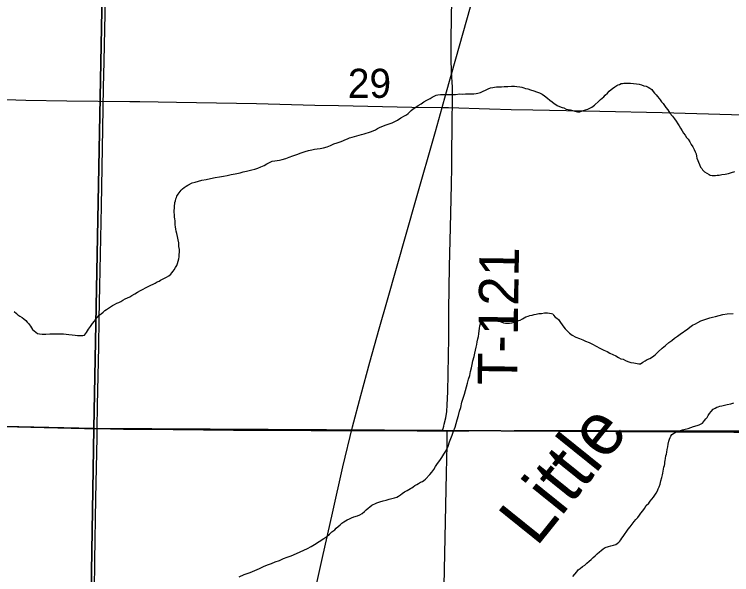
# Model space of a CAD drawing. Extents: x 2.4 to 73.1, y 4.5 to 25.6.
# Drawn here: x 43.455 to 43.971, y 18.998 to 19.401 of the extents above; entities that cross this region are included whole.
import ezdxf

# ---------------------------------------------------------------- set-up
doc = ezdxf.new("R2010")
doc.units = 0
for name, color, linetype in [('GM_X_County_Road', 7, 'Continuous'), ('GM_X_Minor_Lake_Text', 7, 'Continuous'), ('GM_X_Minor_River', 7, 'Continuous'), ('GM_X_Section', 7, 'Continuous'), ('GM_X_Section_Text', 7, 'Continuous'), ('GM_X_Township_Road', 7, 'Continuous'), ('GM_X_Township_Road_Text', 7, 'Continuous')]:
    doc.layers.add(name, color=color, linetype=linetype)

msp = doc.modelspace()

# ---------------------------------------------------------------- linework, layer by layer
at = {"layer": 'GM_X_County_Road'}
for points in [[(43.76276, 19.33357), (43.7655, 19.34321), (43.77259, 19.36867), (43.78321, 19.40604), (43.78952, 19.42847), (43.7971, 19.4554), (43.80135, 19.47035), (43.81269, 19.51074), (43.821, 19.54109)], [(43.63623, 18.83366), (43.6402, 18.85095), (43.64472, 18.87063), (43.65791, 18.92819), (43.66613, 18.96457), (43.67319, 18.99479), (43.67664, 19.00993), (43.68375, 19.04178), (43.69135, 19.07512), (43.6983, 19.10383), (43.70422, 19.12638), (43.71071, 19.15039), (43.7175, 19.1743), (43.72344, 19.19524), (43.74391, 19.26696), (43.75788, 19.3163), (43.76276, 19.33357)]]:
    msp.add_lwpolyline(points, dxfattribs=at)
at = {"layer": 'GM_X_Minor_River'}
for points in [[(43.88709, 19.34841), (43.88844, 19.34933), (43.88941, 19.34988), (43.89037, 19.35024), (43.89152, 19.35078), (43.89247, 19.35095), (43.89343, 19.35112), (43.89476, 19.35109), (43.89666, 19.35104), (43.89837, 19.35101), (43.90046, 19.35096), (43.90254, 19.35072), (43.90463, 19.35029), (43.90633, 19.34988), (43.90802, 19.34927), (43.90973, 19.34885), (43.91104, 19.34825), (43.91235, 19.34746), (43.91366, 19.34648), (43.91477, 19.34513), (43.9157, 19.34397), (43.91681, 19.34261), (43.91774, 19.34164), (43.91903, 19.34009), (43.91958, 19.33913), (43.92069, 19.33778), (43.9218, 19.33642), (43.92272, 19.33507), (43.92382, 19.33353), (43.92512, 19.33198), (43.92677, 19.32947), (43.92863, 19.32734), (43.92991, 19.32542), (43.9312, 19.32368), (43.9323, 19.32194), (43.93341, 19.3204), (43.93432, 19.31867), (43.93542, 19.31674), (43.93652, 19.3152), (43.93763, 19.31366), (43.93854, 19.31212), (43.93984, 19.31076), (43.94113, 19.30883), (43.94204, 19.3071), (43.94314, 19.30537), (43.94405, 19.30345), (43.94477, 19.30172), (43.9455, 19.30018), (43.94584, 19.29866), (43.94619, 19.29713), (43.94672, 19.2956), (43.94726, 19.29426), (43.94798, 19.29253), (43.9487, 19.29081), (43.94963, 19.28984), (43.95018, 19.28887), (43.95167, 19.28732), (43.95485, 19.28535), (43.9558, 19.28495), (43.95712, 19.28473), (43.95807, 19.28471), (43.95959, 19.28467), (43.96073, 19.28484), (43.96226, 19.28499), (43.96398, 19.28533), (43.96646, 19.28566), (43.96894, 19.28617), (43.97105, 19.28688), (43.97334, 19.28759)], [(43.70648, 19.31469), (43.70801, 19.31504), (43.70974, 19.31557), (43.71127, 19.31611), (43.71319, 19.31682), (43.71472, 19.31755), (43.71626, 19.31846), (43.71819, 19.31937), (43.7201, 19.32008), (43.72183, 19.32081), (43.72317, 19.32134), (43.72471, 19.32188), (43.72682, 19.32259), (43.72874, 19.3235), (43.73066, 19.32459), (43.73298, 19.32625), (43.73567, 19.32752), (43.73702, 19.32844), (43.73819, 19.32936), (43.73916, 19.33029), (43.74032, 19.3314), (43.74187, 19.3327), (43.7438, 19.33379), (43.74554, 19.33508), (43.74766, 19.33636), (43.74959, 19.33765), (43.75171, 19.33893), (43.75402, 19.34021), (43.75556, 19.34112), (43.7571, 19.34185), (43.75844, 19.34239), (43.75959, 19.34274), (43.7615, 19.34289), (43.76321, 19.34285), (43.7653, 19.34299), (43.76758, 19.34294), (43.77005, 19.34289), (43.77234, 19.34302), (43.77538, 19.34334), (43.77748, 19.34329), (43.77957, 19.34343), (43.78166, 19.34338), (43.78394, 19.34352), (43.78565, 19.34348), (43.78718, 19.34364), (43.78833, 19.34399), (43.79024, 19.34452), (43.79581, 19.34705), (43.79754, 19.34777), (43.79926, 19.34811), (43.8004, 19.34828), (43.80193, 19.34843), (43.80364, 19.3484), (43.80535, 19.34855), (43.80744, 19.34869), (43.81011, 19.34882), (43.81258, 19.34895), (43.81486, 19.3489), (43.81657, 19.34867), (43.81866, 19.34844), (43.82017, 19.34821), (43.82149, 19.3478), (43.82281, 19.34739), (43.82451, 19.34697), (43.8264, 19.34636), (43.82866, 19.34555), (43.83074, 19.34493), (43.83282, 19.34413), (43.83469, 19.34314), (43.83638, 19.34196), (43.83862, 19.34039), (43.8403, 19.33883), (43.84198, 19.33765), (43.84348, 19.33648), (43.8446, 19.3357), (43.84554, 19.3351), (43.84723, 19.33431), (43.84911, 19.33351), (43.85044, 19.33328), (43.85213, 19.33249), (43.85497, 19.33185), (43.85913, 19.33081), (43.86026, 19.33059), (43.86178, 19.33056), (43.86312, 19.33091), (43.86446, 19.33145), (43.866, 19.33198), (43.86753, 19.33252), (43.86945, 19.33343), (43.8706, 19.33397), (43.87234, 19.33526), (43.87564, 19.33822), (43.87681, 19.33934), (43.87797, 19.34026), (43.87914, 19.34137), (43.88011, 19.34249), (43.88167, 19.34397), (43.88303, 19.34527), (43.88439, 19.34657), (43.88536, 19.34731), (43.88709, 19.34841)], [(43.56441, 19.21155), (43.56595, 19.21247), (43.56731, 19.21377), (43.56809, 19.2147), (43.56907, 19.21581), (43.56985, 19.21694), (43.57084, 19.21862), (43.57163, 19.21994), (43.57224, 19.22144), (43.57326, 19.22484), (43.57349, 19.22616), (43.57352, 19.22787), (43.57356, 19.22958), (43.57361, 19.23147), (43.57327, 19.23357), (43.57314, 19.23623), (43.57263, 19.23853), (43.5723, 19.24081), (43.57178, 19.24291), (43.57124, 19.24463), (43.57109, 19.24616), (43.57075, 19.24787), (43.57059, 19.24921), (43.57043, 19.25073), (43.57046, 19.25206), (43.57031, 19.25358), (43.57014, 19.25472), (43.56998, 19.25587), (43.57, 19.25682), (43.56983, 19.25777), (43.56988, 19.25986), (43.5701, 19.26099), (43.57012, 19.26213), (43.57014, 19.26308), (43.57036, 19.26421), (43.57039, 19.26535), (43.57079, 19.26648), (43.57101, 19.26781), (43.57142, 19.26894), (43.57182, 19.26988), (43.57261, 19.27119), (43.5734, 19.27231), (43.57418, 19.27324), (43.57477, 19.27418), (43.57574, 19.27511), (43.5769, 19.27603), (43.57845, 19.27714), (43.5796, 19.27768), (43.58287, 19.27931), (43.58497, 19.27984), (43.58727, 19.28073), (43.58976, 19.28144), (43.59282, 19.28194), (43.59587, 19.28263), (43.59931, 19.28331), (43.60255, 19.28381), (43.60542, 19.28431), (43.60809, 19.28482), (43.61096, 19.28552), (43.61382, 19.28602), (43.61726, 19.2867), (43.61955, 19.28741), (43.62184, 19.28774), (43.62376, 19.28827), (43.62567, 19.28879), (43.62796, 19.28931), (43.63007, 19.29002), (43.63218, 19.29092), (43.63449, 19.29201), (43.6366, 19.2931), (43.63853, 19.29401), (43.64026, 19.29492), (43.64236, 19.29525), (43.64388, 19.2956), (43.6456, 19.29575), (43.64751, 19.29628), (43.65019, 19.29698), (43.65268, 19.29787), (43.65536, 19.29876), (43.65824, 19.29983), (43.66131, 19.30109), (43.66418, 19.30198), (43.66648, 19.30268), (43.66896, 19.3032), (43.67087, 19.30353), (43.67278, 19.30387), (43.67488, 19.3042), (43.67736, 19.30472), (43.67985, 19.30542), (43.68234, 19.30631), (43.68484, 19.3074), (43.68714, 19.3083), (43.68925, 19.30901), (43.69116, 19.30972), (43.69269, 19.31026), (43.69461, 19.31097), (43.69615, 19.3117), (43.69806, 19.31223), (43.70304, 19.31382), (43.70476, 19.31416), (43.70648, 19.31469)], [(43.45454, 19.18688), (43.45621, 19.18532), (43.45734, 19.18454), (43.45883, 19.18355), (43.46033, 19.18257), (43.46164, 19.18159), (43.46294, 19.18042), (43.46406, 19.17926), (43.46499, 19.17829), (43.46627, 19.17636), (43.46719, 19.17501), (43.46793, 19.17404), (43.46905, 19.17307), (43.47017, 19.17209), (43.47148, 19.17111), (43.4728, 19.1707), (43.47469, 19.17047), (43.47736, 19.1706), (43.4804, 19.17072), (43.48383, 19.17083), (43.48706, 19.17076), (43.4901, 19.17069), (43.49389, 19.17023), (43.49636, 19.16998), (43.49844, 19.16974), (43.50034, 19.1697), (43.50243, 19.16965), (43.50414, 19.16961), (43.50529, 19.16978), (43.50666, 19.17184), (43.50824, 19.17408), (43.50961, 19.17614), (43.51099, 19.17819), (43.51236, 19.17987), (43.51354, 19.18156), (43.51471, 19.18286), (43.51588, 19.18416), (43.51723, 19.18527), (43.51859, 19.18638), (43.51995, 19.18749), (43.52111, 19.18841), (43.52246, 19.18933), (43.524, 19.19025), (43.52535, 19.19117), (43.52689, 19.19189), (43.52843, 19.1928), (43.52997, 19.19334), (43.53131, 19.19407), (43.53285, 19.19498), (43.53459, 19.19589), (43.53631, 19.19662), (43.53785, 19.19753), (43.5394, 19.19844), (43.54151, 19.19954), (43.54344, 19.20082), (43.54556, 19.20191), (43.54748, 19.20282), (43.54922, 19.20392), (43.55114, 19.20483), (43.55306, 19.20573), (43.55479, 19.20664), (43.55614, 19.20737), (43.55768, 19.2081), (43.55902, 19.20864), (43.55999, 19.20937), (43.56133, 19.2101), (43.56249, 19.21065), (43.56345, 19.21119), (43.56441, 19.21155)], [(43.71316, 19.04809), (43.71431, 19.04863), (43.71565, 19.04917), (43.71795, 19.04988), (43.72025, 19.05059), (43.72235, 19.05111), (43.72465, 19.05182), (43.72656, 19.05235), (43.72847, 19.05287), (43.73001, 19.05341), (43.73135, 19.05414), (43.73271, 19.05505), (43.73406, 19.05597), (43.7356, 19.05708), (43.73752, 19.05799), (43.73868, 19.05872), (43.74003, 19.05945), (43.74099, 19.06), (43.74196, 19.06073), (43.74312, 19.06166), (43.74447, 19.06239), (43.74582, 19.06312), (43.74717, 19.06403), (43.74851, 19.06457), (43.74967, 19.06531), (43.75083, 19.06623), (43.75395, 19.06958), (43.75532, 19.07126), (43.75669, 19.07332), (43.75807, 19.07537), (43.75945, 19.07762), (43.76102, 19.07968), (43.76259, 19.08192), (43.76397, 19.08417), (43.76535, 19.08642), (43.76696, 19.08999), (43.76798, 19.093), (43.76898, 19.09545), (43.76999, 19.0979), (43.771, 19.10072), (43.77202, 19.10355), (43.77284, 19.10619), (43.77366, 19.10902), (43.77449, 19.11204), (43.77532, 19.11506), (43.77614, 19.11789), (43.7768, 19.12167), (43.77782, 19.1245), (43.77883, 19.12732), (43.77947, 19.13016), (43.78029, 19.1328), (43.7811, 19.13525), (43.78174, 19.13808), (43.78256, 19.14091), (43.7832, 19.14375), (43.78383, 19.14639), (43.78426, 19.14885), (43.78489, 19.1515), (43.78572, 19.15452), (43.78616, 19.15679), (43.78678, 19.15905), (43.7872, 19.16113), (43.78763, 19.16321), (43.78805, 19.1651), (43.78848, 19.16718), (43.7889, 19.16888), (43.78913, 19.17077), (43.78937, 19.17286), (43.7896, 19.17456), (43.78983, 19.17645), (43.79025, 19.17796), (43.79047, 19.17948), (43.79088, 19.18061), (43.79185, 19.18173), (43.79339, 19.18226), (43.79433, 19.18205), (43.79566, 19.18183), (43.79699, 19.18161), (43.79831, 19.18139), (43.79945, 19.18117), (43.80077, 19.18077), (43.80209, 19.18036), (43.8036, 19.17994), (43.80511, 19.17934), (43.8068, 19.17873), (43.80832, 19.17851), (43.80984, 19.17847), (43.81117, 19.17844), (43.81289, 19.17878), (43.81461, 19.17931), (43.81634, 19.17984), (43.81787, 19.18038), (43.81902, 19.18073), (43.82056, 19.18165), (43.82172, 19.18238), (43.82287, 19.18292), (43.82459, 19.18346), (43.82594, 19.18399), (43.82746, 19.18434), (43.82899, 19.18469), (43.83052, 19.18503)], [(43.83052, 19.18503), (43.83243, 19.18537), (43.83433, 19.18552), (43.83643, 19.18585), (43.83852, 19.1858), (43.84004, 19.18558), (43.84136, 19.18536), (43.84231, 19.18515), (43.84286, 19.18418), (43.84416, 19.18282), (43.84528, 19.18204), (43.84659, 19.18106), (43.84787, 19.17894), (43.85046, 19.17565), (43.85138, 19.1745), (43.85268, 19.17295), (43.85435, 19.17139), (43.85641, 19.16982), (43.85904, 19.16844), (43.86168, 19.16743), (43.86394, 19.16643), (43.866, 19.16543), (43.86865, 19.16461), (43.87109, 19.16342), (43.87353, 19.16203), (43.87635, 19.16045), (43.87917, 19.15906), (43.88161, 19.15805), (43.88349, 19.15687), (43.88556, 19.15587), (43.88782, 19.15487), (43.88969, 19.15369), (43.89138, 19.15289), (43.89308, 19.15247), (43.89478, 19.15168), (43.89647, 19.15088), (43.89854, 19.15007), (43.90082, 19.14983), (43.90195, 19.14962), (43.90423, 19.14918), (43.90556, 19.14934), (43.9073, 19.15044), (43.90884, 19.15136), (43.91038, 19.15227), (43.9123, 19.15318), (43.91423, 19.15428), (43.91616, 19.15575), (43.9183, 19.15779), (43.92102, 19.16039), (43.92354, 19.16242), (43.92586, 19.16446), (43.92799, 19.16612), (43.93012, 19.16759), (43.93224, 19.16906), (43.93418, 19.17054), (43.93959, 19.17441), (43.94113, 19.17551), (43.94288, 19.17699), (43.94519, 19.17808), (43.94692, 19.17899), (43.94903, 19.18008), (43.95114, 19.18098), (43.95325, 19.18169), (43.95536, 19.18241), (43.95727, 19.18274), (43.95956, 19.18326), (43.96205, 19.18396), (43.96492, 19.18466), (43.96797, 19.18516), (43.97216, 19.18545)], [(43.91777, 19.0578), (43.91837, 19.05931), (43.91898, 19.06082), (43.91959, 19.0627), (43.92021, 19.06497), (43.92083, 19.06742), (43.92126, 19.06931), (43.92167, 19.07063), (43.92189, 19.07196), (43.92211, 19.07347), (43.92233, 19.07479), (43.92274, 19.07611), (43.92296, 19.07725), (43.92317, 19.07838), (43.92339, 19.07971), (43.92361, 19.08103), (43.92385, 19.08293), (43.92426, 19.08425), (43.92448, 19.08576), (43.92472, 19.08766), (43.92514, 19.08955), (43.92537, 19.09144), (43.92599, 19.09351), (43.9264, 19.09502), (43.92681, 19.09616), (43.9274, 19.09728), (43.92819, 19.0984), (43.92993, 19.09969), (43.93128, 19.10042), (43.93587, 19.10184), (43.93778, 19.10217), (43.93988, 19.1027), (43.9418, 19.10341), (43.94372, 19.10413), (43.94621, 19.10483), (43.94774, 19.10537), (43.94909, 19.1061), (43.95005, 19.10664), (43.95161, 19.10851), (43.95259, 19.10962), (43.95356, 19.11074), (43.95435, 19.11205), (43.95515, 19.11356), (43.95632, 19.11505), (43.95788, 19.11653), (43.95922, 19.11726), (43.96038, 19.118), (43.96153, 19.11835), (43.96268, 19.1187), (43.96402, 19.11905), (43.96593, 19.11939), (43.96803, 19.11991), (43.97051, 19.12042), (43.97281, 19.12113)], [(43.85687, 18.99632), (43.85824, 18.998), (43.85961, 18.99968), (43.86078, 19.00098), (43.86214, 19.00209), (43.86388, 19.00338), (43.86542, 19.00448), (43.86697, 19.00578), (43.86853, 19.00726), (43.87008, 19.00856), (43.87144, 19.00985), (43.8728, 19.01115), (43.87435, 19.01245), (43.8759, 19.01393), (43.87726, 19.01504), (43.87861, 19.01615), (43.88015, 19.01706), (43.88245, 19.01777), (43.88417, 19.0183), (43.88609, 19.01883), (43.88781, 19.01936), (43.88877, 19.01991), (43.88993, 19.02083), (43.89072, 19.02176), (43.89131, 19.0227), (43.89209, 19.02382), (43.89307, 19.02513), (43.89661, 19.03018), (43.89798, 19.03204), (43.89955, 19.03391), (43.90092, 19.03577), (43.90228, 19.03726), (43.90365, 19.03875), (43.90482, 19.04025), (43.90581, 19.04174), (43.90717, 19.04342), (43.90835, 19.0451), (43.90973, 19.04735), (43.91148, 19.04902), (43.91246, 19.05033), (43.91364, 19.05182), (43.91481, 19.05331), (43.9158, 19.05481), (43.91678, 19.05631), (43.91777, 19.0578)], [(43.61673, 18.99595), (43.62019, 18.99777), (43.6246, 18.99919), (43.62786, 19.00064), (43.63113, 19.00208), (43.6342, 19.00334), (43.63708, 19.00461), (43.63995, 19.00568), (43.64264, 19.00676), (43.64571, 19.00783), (43.64859, 19.00909), (43.65127, 19.01017), (43.65414, 19.01106), (43.65779, 19.01268), (43.66048, 19.01395), (43.66317, 19.01522), (43.66586, 19.01649), (43.66855, 19.01776), (43.67087, 19.01923), (43.67762, 19.02363), (43.67975, 19.0251), (43.68168, 19.02658), (43.68343, 19.02844), (43.68537, 19.02991), (43.68653, 19.03103), (43.6879, 19.03233), (43.68925, 19.03344), (43.69061, 19.03455), (43.69196, 19.03565), (43.69312, 19.03639), (43.69447, 19.03712), (43.696, 19.03784), (43.69754, 19.03838), (43.69926, 19.0391), (43.70175, 19.0398), (43.70348, 19.04071), (43.70521, 19.04162), (43.70677, 19.04292), (43.70813, 19.04421), (43.70948, 19.04532), (43.71064, 19.04625), (43.71219, 19.04754), (43.71316, 19.04809)]]:
    msp.add_lwpolyline(points, dxfattribs=at)
at = {"layer": 'GM_X_Section'}
for points in [[(43.52171, 19.61671), (43.51203, 19.10261), (42.98358, 19.11451), (42.99732, 19.62378)], [(44.02369, 19.60768), (44.01453, 19.09983), (43.51203, 19.10261), (43.52171, 19.61671)], [(42.98358, 19.11451), (43.51203, 19.10261), (43.50379, 18.60175), (43.46912, 18.60216), (42.96961, 18.61131)], [(43.51203, 19.10261), (44.01453, 19.09983), (44.00623, 18.5965), (43.97458, 18.59666), (43.50379, 18.60175)]]:
    msp.add_lwpolyline(points, close=True, dxfattribs=at)
at = {"layer": 'GM_X_Township_Road'}
msp.add_line((43.76311, 19.10108), (43.76638, 19.10109), dxfattribs=at)
for points in [[(43.51441, 19.10259), (43.51471, 19.11954), (43.5155, 19.1615), (43.51592, 19.18171), (43.51633, 19.20502), (43.51744, 19.26253), (43.51835, 19.31849), (43.51895, 19.34802), (43.51945, 19.36666), (43.51991, 19.38998), (43.52056, 19.42262), (43.52108, 19.44904), (43.52127, 19.45836), (43.52141, 19.47235), (43.52258, 19.51897), (43.52299, 19.53296), (43.52334, 19.55316), (43.52385, 19.57647), (43.52419, 19.60601), (43.5242, 19.61067), (43.52426, 19.61436)], [(43.76311, 19.10108), (43.76391, 19.10433), (43.76429, 19.10584), (43.76534, 19.11039), (43.76604, 19.115), (43.76645, 19.11965), (43.76687, 19.12898), (43.76754, 19.16787), (43.76767, 19.1881), (43.76804, 19.21922), (43.76871, 19.24722), (43.76942, 19.27833), (43.76961, 19.29078), (43.76966, 19.29856), (43.76996, 19.32189), (43.77021, 19.34057), (43.77012, 19.34834), (43.76952, 19.35922), (43.76916, 19.36855), (43.76919, 19.38255), (43.76946, 19.39811), (43.7709, 19.4759)], [(43.28265, 19.34389), (43.28547, 19.34339), (43.28785, 19.34317), (43.29031, 19.34304), (43.30506, 19.34276), (43.3283, 19.34205), (43.36239, 19.34135), (43.38873, 19.34072), (43.41818, 19.33998), (43.44142, 19.33959), (43.46311, 19.33899), (43.49256, 19.33849), (43.53791, 19.33789), (43.53839, 19.33789)], [(43.53839, 19.33789), (43.54512, 19.3379), (43.57154, 19.33755), (43.62905, 19.33654), (43.67101, 19.33535), (43.6881, 19.33504), (43.74095, 19.33385), (43.76276, 19.33357)], [(43.76276, 19.33357), (43.76737, 19.33351), (43.79689, 19.33273), (43.81243, 19.33223), (43.82797, 19.33198), (43.87615, 19.3309), (43.92122, 19.32996), (43.97095, 19.32852), (44.00669, 19.32764), (44.05487, 19.32655), (44.06396, 19.32634)], [(43.2132, 19.10983), (43.21781, 19.10977), (43.24734, 19.10899), (43.26287, 19.10849), (43.27842, 19.10823), (43.32659, 19.10715), (43.37166, 19.10621), (43.42139, 19.10478), (43.45713, 19.1039), (43.50531, 19.10281), (43.51441, 19.10259)], [(43.51217, 18.96877), (43.51245, 18.98587), (43.51277, 19.00763), (43.51344, 19.05271), (43.51429, 19.09623), (43.51441, 19.10259)], [(43.51441, 19.10259), (43.53329, 19.10219), (43.56904, 19.10187), (43.61256, 19.10149), (43.66852, 19.10115), (43.68873, 19.10135), (43.69806, 19.10127), (43.71516, 19.10116), (43.74469, 19.10104), (43.76311, 19.10108)], [(43.75712, 18.60079), (43.75727, 18.6033), (43.75744, 18.6064), (43.75766, 18.61571), (43.758, 18.64676), (43.7589, 18.70266), (43.76071, 18.80202), (43.76123, 18.83307), (43.76196, 18.86877), (43.76269, 18.90293), (43.76303, 18.92777), (43.76385, 18.96969), (43.76419, 18.98987), (43.76481, 19.02402), (43.76576, 19.0706), (43.7663, 19.09078), (43.76637, 19.09924), (43.76638, 19.10109)], [(43.76638, 19.10109), (43.782, 19.10112), (43.81465, 19.10123), (43.84418, 19.10116), (43.88149, 19.10122), (43.90792, 19.10105), (44.01207, 19.10111), (44.01702, 19.10105)]]:
    msp.add_lwpolyline(points, dxfattribs=at)

# ---------------------------------------------------------------- texts
at = {"layer": 'GM_X_Minor_Lake_Text'}
msp.add_text('Little', height=0.037894, rotation=51.1936, dxfattribs=at).set_placement((43.83058, 19.01686))
at = {"layer": 'GM_X_Section_Text'}
msp.add_text('29', height=0.020928, rotation=0, dxfattribs=at).set_placement((43.69485, 19.34054))
at = {"layer": 'GM_X_Township_Road_Text'}
msp.add_text('T-121', height=0.028409, rotation=89.1592, dxfattribs=at).set_placement((43.81665, 19.13382))

doc.saveas('drawing.dxf')
